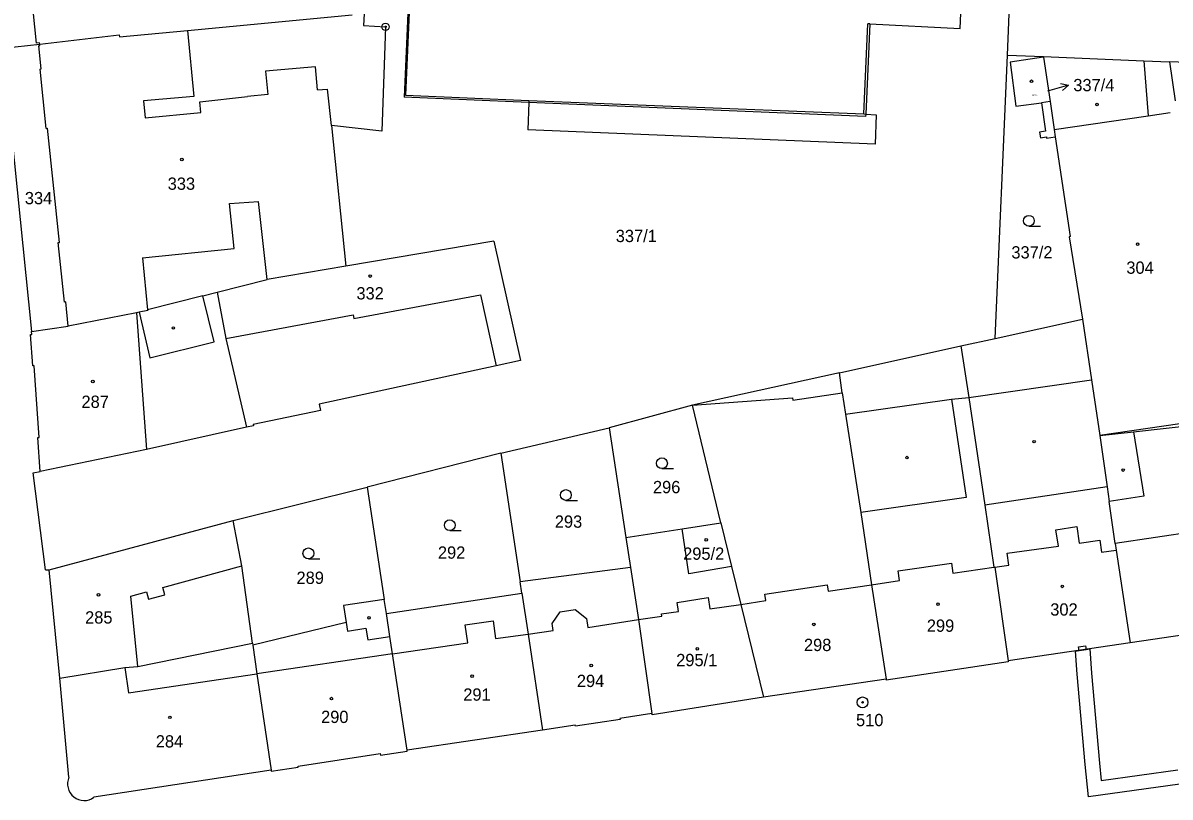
# Model space of a CAD drawing. Extents: x -755819 to -753140, y -1169796 to -1166000.
# Drawn here: x -755270 to -755111.2, y -1166447.6 to -1166340.4 of the extents above; entities that cross this region are included whole.
import ezdxf

# ---------------------------------------------------------------- set-up
doc = ezdxf.new("R2010")
doc.units = 0
for name, color, linetype in [('Vrstva 1', 7, 'Continuous'), ('Vrstva 16', 7, 'Continuous'), ('Vrstva 17', 7, 'Continuous'), ('Vrstva 18', 7, 'Continuous'), ('Vrstva 19', 7, 'Continuous'), ('Vrstva 24', 7, 'Continuous'), ('Vrstva 25', 7, 'Continuous'), ('Vrstva 27', 7, 'Continuous'), ('Vrstva 4', 7, 'Continuous')]:
    doc.layers.add(name, color=color, linetype=linetype)

msp = doc.modelspace()

# ---------------------------------------------------------------- linework, layer by layer
at = {"layer": 'Vrstva 1'}
for p, q in [((-755215.01, -1166298.41), (-755217.27, -1166350.66)), ((-755140.28, -1166341.14), (-755138.8, -1166305)), ((-755133.74, -1166344.82), (-755132.21, -1166307.55)), ((-755268.15, -1166343.16), (-755269.07, -1166333.85)), ((-755247.23, -1166341.42), (-755224.47, -1166339.26)), ((-755222.78, -1166339.11), (-755222.87, -1166340.75)), ((-755222.87, -1166340.75), (-755219.83, -1166340.91)), ((-755219.83, -1166340.91), (-755220.33, -1166355.36)), ((-755152.78, -1166340.51), (-755153.36, -1166353)), ((-755152.78, -1166340.51), (-755140.28, -1166341.14)), ((-755267.68, -1166343.33), (-755256.68, -1166342.01)), ((-755256.68, -1166342.01), (-755256.64, -1166342.31)), ((-755256.64, -1166342.31), (-755247.23, -1166341.42)), ((-755272.81, -1166343.86), (-755267.68, -1166343.33)), ((-755272.81, -1166343.86), (-755268.81, -1166383.09)), ((-755267.7, -1166343.11), (-755268.15, -1166343.16)), ((-755267.83, -1166343.53), (-755267.66, -1166343.51)), ((-755267.49, -1166346.75), (-755267.83, -1166343.53)), ((-755267.68, -1166343.33), (-755267.7, -1166343.11)), ((-755267.66, -1166343.51), (-755267.68, -1166343.33)), ((-755135.45, -1166384.05), (-755133.74, -1166344.82)), ((-755133.74, -1166344.82), (-755128.78, -1166345.03)), ((-755128.77, -1166345.11), (-755133.37, -1166345.8)), ((-755133.37, -1166345.8), (-755132.59, -1166351.9)), ((-755128.78, -1166345.03), (-755114.86, -1166345.63)), ((-755128.78, -1166345.03), (-755128.77, -1166345.11)), ((-755128.77, -1166345.11), (-755127.85, -1166351.26)), ((-755114.86, -1166345.63), (-755111.34, -1166345.78)), ((-755111.34, -1166345.78), (-755110.55, -1166351.14)), ((-755057.93, -1166347.84), (-755111.34, -1166345.78)), ((-755267.65, -1166346.77), (-755267.49, -1166346.75)), ((-755266.79, -1166354.98), (-755267.65, -1166346.77)), ((-755200.01, -1166351.38), (-755217.27, -1166350.66)), ((-755153.38, -1166353.33), (-755200.01, -1166351.38)), ((-755132.59, -1166351.9), (-755129.06, -1166351.44)), ((-755127.85, -1166351.26), (-755129.06, -1166351.44)), ((-755129.06, -1166351.44), (-755128.47, -1166355.37)), ((-755153.36, -1166353), (-755153.38, -1166353.33)), ((-755266.79, -1166354.98), (-755266.63, -1166354.96)), ((-755264.97, -1166370.78), (-755266.63, -1166354.96)), ((-755227.33, -1166354.59), (-755225.34, -1166374.04)), ((-755220.33, -1166355.36), (-755227.33, -1166354.59)), ((-755128.47, -1166355.37), (-755129.3, -1166355.49)), ((-755129.3, -1166355.49), (-755129.18, -1166356.28)), ((-755129.18, -1166356.28), (-755128.36, -1166356.16)), ((-755128.36, -1166356.16), (-755128.33, -1166356.32)), ((-755128.33, -1166356.32), (-755127.13, -1166356.14)), ((-755127.13, -1166356.14), (-755125.07, -1166369.95)), ((-755265.13, -1166370.79), (-755264.97, -1166370.78)), ((-755264.26, -1166379.02), (-755265.13, -1166370.79)), ((-755204.85, -1166370.57), (-755225.34, -1166374.04)), ((-755204.85, -1166370.57), (-755201.15, -1166387.13)), ((-755125.07, -1166369.95), (-755125.21, -1166369.98)), ((-755125.21, -1166369.98), (-755123.35, -1166381.38)), ((-755225.34, -1166374.04), (-755236.23, -1166375.88)), ((-755243.15, -1166377.64), (-755236.23, -1166375.88)), ((-755245.11, -1166378.14), (-755243.15, -1166377.64)), ((-755243.15, -1166377.64), (-755241.91, -1166384.09)), ((-755264.1, -1166379), (-755264.26, -1166379.02)), ((-755263.75, -1166382.37), (-755264.1, -1166379)), ((-755245.11, -1166378.14), (-755252.76, -1166380.08)), ((-755254.29, -1166380.5), (-755263.75, -1166382.37)), ((-755253.94, -1166380.44), (-755254.29, -1166380.5)), ((-755252.75, -1166380.2), (-755253.94, -1166380.44)), ((-755252.76, -1166380.08), (-755252.75, -1166380.2)), ((-755268.81, -1166383.09), (-755263.75, -1166382.37)), ((-755135.45, -1166384.05), (-755123.35, -1166381.38)), ((-755123.35, -1166381.38), (-755122.12, -1166389.81)), ((-755268.96, -1166383.53), (-755268.77, -1166383.52)), ((-755268.66, -1166387.86), (-755268.96, -1166383.53)), ((-755268.77, -1166383.52), (-755268.81, -1166383.09)), ((-755140.19, -1166385.1), (-755135.45, -1166384.05)), ((-755241.91, -1166384.09), (-755239.07, -1166396.37)), ((-755157.02, -1166388.82), (-755140.19, -1166385.1)), ((-755140.19, -1166385.1), (-755139.11, -1166392.23)), ((-755201.15, -1166387.13), (-755204.52, -1166387.87)), ((-755268.47, -1166387.85), (-755268.66, -1166387.86)), ((-755267.77, -1166397.76), (-755268.47, -1166387.85)), ((-755204.52, -1166387.87), (-755229.02, -1166393.14)), ((-755157.02, -1166388.82), (-755177.34, -1166393.3)), ((-755156.61, -1166391.6), (-755157.02, -1166388.82)), ((-755122.12, -1166389.81), (-755120.97, -1166397.52)), ((-755156.61, -1166391.6), (-755156.17, -1166394.57)), ((-755229.02, -1166393.14), (-755228.83, -1166394.03)), ((-755177.34, -1166393.3), (-755188.89, -1166396.46)), ((-755173.44, -1166409.61), (-755177.34, -1166393.3)), ((-755139.11, -1166392.23), (-755136.9, -1166407.17)), ((-755228.83, -1166394.03), (-755238.14, -1166396)), ((-755156.17, -1166394.57), (-755154.07, -1166408.15)), ((-755239.07, -1166396.37), (-755252.9, -1166399.44)), ((-755238.1, -1166396.16), (-755239.07, -1166396.37)), ((-755238.14, -1166396), (-755238.1, -1166396.16)), ((-755203.87, -1166399.94), (-755188.89, -1166396.46)), ((-755188.89, -1166396.46), (-755186.55, -1166411.62)), ((-755116.29, -1166396.98), (-755103.99, -1166395.58)), ((-755267.96, -1166397.77), (-755267.77, -1166397.76)), ((-755267.63, -1166402.49), (-755267.96, -1166397.77)), ((-755120.97, -1166397.52), (-755116.29, -1166396.98)), ((-755120.97, -1166397.52), (-755119.94, -1166404.62)), ((-755252.9, -1166399.44), (-755267.63, -1166402.49)), ((-755203.87, -1166399.94), (-755222.36, -1166404.66)), ((-755203.87, -1166399.94), (-755201.19, -1166417.75)), ((-755268.61, -1166402.68), (-755267.63, -1166402.49)), ((-755266.91, -1166416.12), (-755268.61, -1166402.68)), ((-755240.9, -1166409.28), (-755222.36, -1166404.66)), ((-755222.36, -1166404.66), (-755220, -1166420.21)), ((-755119.94, -1166404.62), (-755119.66, -1166406.62)), ((-755136.9, -1166407.17), (-755135.64, -1166415.75)), ((-755118.84, -1166412.47), (-755119.66, -1166406.62)), ((-755266.38, -1166416.08), (-755240.9, -1166409.28)), ((-755239.73, -1166415.57), (-755240.9, -1166409.28)), ((-755154.07, -1166408.15), (-755152.55, -1166418.17)), ((-755186.55, -1166411.62), (-755178.78, -1166410.41)), ((-755178.78, -1166410.41), (-755173.44, -1166409.61)), ((-755173.44, -1166409.61), (-755171.96, -1166415.64)), ((-755186.55, -1166411.62), (-755185.92, -1166415.76)), ((-755118.84, -1166412.47), (-755118.71, -1166413.37)), ((-755118.71, -1166413.37), (-755116.78, -1166426.22)), ((-755238.24, -1166426.24), (-755239.73, -1166415.57)), ((-755185.92, -1166415.76), (-755201.19, -1166417.75)), ((-755185.92, -1166415.76), (-755184.82, -1166423)), ((-755171.96, -1166415.64), (-755170.66, -1166420.89)), ((-755135.64, -1166415.75), (-755135.48, -1166415.72)), ((-755135.48, -1166415.72), (-755133.67, -1166428.72)), ((-755266.91, -1166416.12), (-755266.38, -1166416.08)), ((-755264.92, -1166431.08), (-755266.38, -1166416.08)), ((-755200.95, -1166419.32), (-755201.19, -1166417.75)), ((-755152.55, -1166418.17), (-755150.56, -1166431.23)), ((-755220, -1166420.21), (-755225.63, -1166421.03)), ((-755219.7, -1166422.16), (-755220, -1166420.21)), ((-755219.7, -1166422.16), (-755200.95, -1166419.32)), ((-755200.95, -1166419.32), (-755200.09, -1166425.02)), ((-755179.45, -1166420.61), (-755175.17, -1166419.94)), ((-755175.17, -1166419.94), (-755174.94, -1166421.52)), ((-755225.63, -1166421.03), (-755225.27, -1166423.38)), ((-755219.22, -1166425.35), (-755219.7, -1166422.16)), ((-755181.64, -1166422.2), (-755179.27, -1166421.85)), ((-755179.27, -1166421.85), (-755179.45, -1166420.61)), ((-755174.94, -1166421.52), (-755170.66, -1166420.89)), ((-755170.66, -1166420.89), (-755167.53, -1166433.74)), ((-755225.27, -1166423.38), (-755238.21, -1166426.54)), ((-755184.82, -1166423), (-755181.59, -1166422.5)), ((-755184.82, -1166423), (-755182.97, -1166436.01)), ((-755181.59, -1166422.5), (-755181.64, -1166422.2)), ((-755099.88, -1166423.71), (-755116.78, -1166426.22)), ((-755218.87, -1166427.71), (-755219.22, -1166425.35)), ((-755200.09, -1166425.02), (-755198.1, -1166438.29)), ((-755254.13, -1166429.47), (-755238.24, -1166426.24)), ((-755238.24, -1166426.24), (-755238.21, -1166426.54)), ((-755238.21, -1166426.54), (-755237.66, -1166430.5)), ((-755116.78, -1166426.22), (-755133.67, -1166428.72)), ((-755216.85, -1166441.05), (-755218.87, -1166427.71)), ((-755264.92, -1166431.08), (-755255.89, -1166429.64)), ((-755255.89, -1166429.64), (-755254.13, -1166429.47)), ((-755133.65, -1166428.86), (-755150.55, -1166431.36)), ((-755133.67, -1166428.72), (-755133.65, -1166428.86)), ((-755263.64, -1166444.83), (-755264.92, -1166431.08)), ((-755237.66, -1166430.5), (-755235.67, -1166443.82)), ((-755150.56, -1166431.23), (-755167.53, -1166433.74)), ((-755150.56, -1166431.23), (-755150.55, -1166431.36)), ((-755167.53, -1166433.74), (-755182.93, -1166436.2)), ((-755182.97, -1166436.01), (-755187.38, -1166436.67)), ((-755182.93, -1166436.2), (-755182.97, -1166436.01)), ((-755193.58, -1166437.61), (-755198.1, -1166438.29)), ((-755193.56, -1166437.76), (-755193.58, -1166437.61)), ((-755187.35, -1166436.83), (-755193.56, -1166437.76)), ((-755187.38, -1166436.67), (-755187.35, -1166436.83)), ((-755198.1, -1166438.29), (-755216.85, -1166441.05)), ((-755220.54, -1166441.76), (-755216.82, -1166441.22)), ((-755216.82, -1166441.22), (-755216.85, -1166441.05)), ((-755231.93, -1166443.28), (-755220.58, -1166441.52)), ((-755220.58, -1166441.52), (-755220.54, -1166441.76)), ((-755235.67, -1166443.82), (-755260.18, -1166447.6)), ((-755235.67, -1166443.82), (-755235.64, -1166443.99)), ((-755235.64, -1166443.99), (-755231.9, -1166443.44)), ((-755231.9, -1166443.44), (-755231.93, -1166443.28))]:
    msp.add_line(p, q, dxfattribs=at)
msp.add_arc((-755261.55, -1166445.76), 2.29, 156.031, 306.6091, dxfattribs=at)
at = {"layer": 'Vrstva 16'}
msp.add_line((-755125.32, -1166348.97), (-755128.19, -1166349.83), dxfattribs=at)
msp.add_lwpolyline([(-755126.42, -1166348.78), (-755125.32, -1166348.97), (-755126.13, -1166349.74)], dxfattribs=at)
at = {"layer": 'Vrstva 24'}
for centre, radius in [((-755219.83, -1166340.91), 0.5), ((-755219.83, -1166340.91), 0.1), ((-755153.81, -1166434.45), 0.75), ((-755153.81, -1166434.45), 0.1)]:
    msp.add_circle(centre, radius, dxfattribs=at)
at = {"layer": 'Vrstva 25'}
for p, q in [((-755130.79, -1166368.52), (-755129.19, -1166368.52)), ((-755181.57, -1166402.09), (-755179.97, -1166402.09)), ((-755194.87, -1166406.49), (-755193.27, -1166406.49)), ((-755210.94, -1166410.67), (-755209.34, -1166410.67)), ((-755230.51, -1166414.57), (-755228.91, -1166414.57))]:
    msp.add_line(p, q, dxfattribs=at)
for centre, radius in [((-755130.43, -1166348.45), 0.175), ((-755121.36, -1166351.67), 0.175), ((-755248.01, -1166359.28), 0.175), ((-755130.79, -1166367.77), 0.75), ((-755115.74, -1166371), 0.175), ((-755221.96, -1166375.43), 0.175), ((-755249.19, -1166382.61), 0.175), ((-755260.34, -1166390.03), 0.175), ((-755130.07, -1166398.36), 0.175), ((-755181.57, -1166401.34), 0.75), ((-755147.66, -1166400.56), 0.175), ((-755117.75, -1166402.29), 0.175), ((-755194.87, -1166405.74), 0.75), ((-755210.94, -1166409.92), 0.75), ((-755175.44, -1166411.95), 0.175), ((-755230.51, -1166413.82), 0.75), ((-755126.16, -1166418.4), 0.175), ((-755259.56, -1166419.56), 0.175), ((-755143.36, -1166420.85), 0.175), ((-755222.11, -1166422.75), 0.175), ((-755160.55, -1166423.66), 0.175), ((-755176.68, -1166427.04), 0.175), ((-755191.36, -1166429.34), 0.175), ((-755207.85, -1166430.83), 0.175), ((-755227.32, -1166433.93), 0.175), ((-755249.67, -1166436.52), 0.175)]:
    msp.add_circle(centre, radius, dxfattribs=at)
at = {"layer": 'Vrstva 27'}
for p, q in [((-755123.93, -1166426.77), (-755122.94, -1166426.63)), ((-755123.85, -1166427.27), (-755123.93, -1166426.77)), ((-755122.94, -1166426.63), (-755122.86, -1166427.12)), ((-755124.34, -1166427.34), (-755123.85, -1166427.27)), ((-755124.1, -1166430.56), (-755124.34, -1166427.34)), ((-755123.85, -1166427.27), (-755122.86, -1166427.12)), ((-755122.86, -1166427.12), (-755123.85, -1166427.27)), ((-755122.86, -1166427.12), (-755122.36, -1166427.05)), ((-755122.36, -1166427.05), (-755122.1, -1166430.4)), ((-755123.02, -1166443.05), (-755124.1, -1166430.56)), ((-755122.1, -1166430.4), (-755121.02, -1166442.85)), ((-755122.53, -1166447.53), (-755123.02, -1166443.05)), ((-755121.02, -1166442.85), (-755120.77, -1166445.27)), ((-755120.77, -1166445.27), (-755110.17, -1166443.79)), ((-755109.89, -1166445.77), (-755122.53, -1166447.53))]:
    msp.add_line(p, q, dxfattribs=at)
at = {"layer": 'Vrstva 4'}
for p, q in [((-755214.75, -1166298.72), (-755217.08, -1166350.36)), ((-755153.62, -1166352.98), (-755153.08, -1166340.5)), ((-755152.78, -1166340.51), (-755153.08, -1166340.5)), ((-755247.23, -1166341.42), (-755246.36, -1166350.58)), ((-755114.86, -1166345.63), (-755114.29, -1166353.22)), ((-755229.52, -1166346.44), (-755236.43, -1166347.07)), ((-755236.43, -1166347.07), (-755236.14, -1166350.29)), ((-755229.23, -1166349.66), (-755229.52, -1166346.44)), ((-755246.36, -1166350.58), (-755253.31, -1166351.17)), ((-755245.51, -1166351.28), (-755238.95, -1166350.55)), ((-755236.14, -1166350.29), (-755238.95, -1166350.55)), ((-755229.23, -1166349.66), (-755227.84, -1166349.56)), ((-755227.33, -1166354.59), (-755227.84, -1166349.56)), ((-755217.08, -1166350.36), (-755200, -1166351.1)), ((-755253.31, -1166351.17), (-755253.08, -1166353.52)), ((-755245.38, -1166352.76), (-755245.51, -1166351.28)), ((-755200.01, -1166351.38), (-755200.14, -1166355.16)), ((-755200, -1166351.1), (-755200.01, -1166351.38)), ((-755200, -1166351.1), (-755153.62, -1166352.98)), ((-755127.85, -1166351.26), (-755127.27, -1166355.15)), ((-755253.08, -1166353.52), (-755245.38, -1166352.76)), ((-755153.62, -1166352.98), (-755153.36, -1166353)), ((-755153.36, -1166353), (-755151.91, -1166353.12)), ((-755151.91, -1166353.12), (-755152.08, -1166357.17)), ((-755127.27, -1166355.15), (-755114.29, -1166353.22)), ((-755114.29, -1166353.22), (-755111.23, -1166352.76)), ((-755152.08, -1166357.17), (-755200.14, -1166355.16)), ((-755127.27, -1166355.15), (-755127.13, -1166356.14)), ((-755241.43, -1166365.39), (-755237.39, -1166365.08)), ((-755240.79, -1166371.62), (-755241.43, -1166365.39)), ((-755236.23, -1166375.88), (-755237.39, -1166365.08)), ((-755253.48, -1166372.9), (-755240.79, -1166371.62)), ((-755253.48, -1166372.9), (-755252.76, -1166380.08)), ((-755243.55, -1166384.51), (-755245.11, -1166378.14)), ((-755224.21, -1166381.31), (-755206.67, -1166378.03)), ((-755206.67, -1166378.03), (-755204.52, -1166387.87)), ((-755254.29, -1166380.5), (-755252.9, -1166399.44)), ((-755253.94, -1166380.44), (-755252.45, -1166386.74)), ((-755241.91, -1166384.09), (-755224.3, -1166380.81)), ((-755224.3, -1166380.81), (-755224.21, -1166381.31)), ((-755252.45, -1166386.74), (-755243.55, -1166384.51)), ((-755139.11, -1166392.23), (-755122.12, -1166389.81)), ((-755163.46, -1166392.62), (-755156.61, -1166391.6)), ((-755177.34, -1166393.3), (-755163.51, -1166392.28)), ((-755163.51, -1166392.28), (-755163.46, -1166392.62)), ((-755156.17, -1166394.57), (-755141.48, -1166392.48)), ((-755141.48, -1166392.48), (-755139.11, -1166392.23)), ((-755141.48, -1166392.48), (-755139.47, -1166406.09)), ((-755104.93, -1166395.14), (-755120.97, -1166397.52)), ((-755116.29, -1166396.98), (-755114.9, -1166405.88)), ((-755119.94, -1166404.62), (-755136.9, -1166407.17)), ((-755139.47, -1166406.09), (-755154.07, -1166408.15)), ((-755114.9, -1166405.88), (-755119.66, -1166406.62)), ((-755177.87, -1166416.67), (-755178.78, -1166410.41)), ((-755127.04, -1166410.55), (-755124.15, -1166410.1)), ((-755126.71, -1166412.81), (-755127.04, -1166410.55)), ((-755124.15, -1166410.1), (-755123.82, -1166412.41)), ((-755101.88, -1166409.91), (-755118.84, -1166412.47)), ((-755123.82, -1166412.41), (-755120.98, -1166412.01)), ((-755120.98, -1166412.01), (-755120.75, -1166413.66)), ((-755133.81, -1166413.81), (-755126.71, -1166412.81)), ((-755133.58, -1166415.47), (-755133.81, -1166413.81)), ((-755120.75, -1166413.66), (-755118.71, -1166413.37)), ((-755250.63, -1166418.54), (-755239.73, -1166415.57)), ((-755171.96, -1166415.64), (-755177.87, -1166416.67)), ((-755148.88, -1166416.23), (-755141.49, -1166415.18)), ((-755141.49, -1166415.18), (-755141.3, -1166416.55)), ((-755141.3, -1166416.55), (-755135.64, -1166415.75)), ((-755135.48, -1166415.72), (-755133.58, -1166415.47)), ((-755148.69, -1166417.6), (-755148.88, -1166416.23)), ((-755250.36, -1166419.55), (-755250.63, -1166418.54)), ((-755167.33, -1166419.48), (-755158.7, -1166418.18)), ((-755158.7, -1166418.18), (-755158.56, -1166419.07)), ((-755158.56, -1166419.07), (-755152.55, -1166418.17)), ((-755152.55, -1166418.17), (-755148.69, -1166417.6)), ((-755255.08, -1166419.76), (-755252.92, -1166419.17)), ((-755254.13, -1166429.47), (-755255.08, -1166419.76)), ((-755252.92, -1166419.17), (-755252.65, -1166420.16)), ((-755252.65, -1166420.16), (-755250.36, -1166419.55)), ((-755170.66, -1166420.89), (-755167.19, -1166420.37)), ((-755167.19, -1166420.37), (-755167.33, -1166419.48)), ((-755196.78, -1166423.51), (-755195.64, -1166421.92)), ((-755195.64, -1166421.92), (-755193.59, -1166421.6)), ((-755193.59, -1166421.6), (-755192.03, -1166422.82)), ((-755225.27, -1166423.38), (-755225.08, -1166424.58)), ((-755208.82, -1166423.72), (-755204.93, -1166423.14)), ((-755208.45, -1166426.21), (-755208.82, -1166423.72)), ((-755204.93, -1166423.14), (-755204.59, -1166425.63)), ((-755196.63, -1166424.48), (-755196.78, -1166423.51)), ((-755192.03, -1166422.82), (-755191.83, -1166424.08)), ((-755191.83, -1166424.08), (-755184.82, -1166423)), ((-755225.08, -1166424.58), (-755222.57, -1166424.2)), ((-755222.57, -1166424.2), (-755222.3, -1166425.8)), ((-755222.3, -1166425.8), (-755219.22, -1166425.35)), ((-755204.59, -1166425.63), (-755200.09, -1166425.02)), ((-755200.09, -1166425.02), (-755196.63, -1166424.48)), ((-755218.87, -1166427.71), (-755208.45, -1166426.21)), ((-755218.87, -1166427.71), (-755237.66, -1166430.5)), ((-755255.89, -1166429.64), (-755255.42, -1166433.15)), ((-755255.42, -1166433.15), (-755237.66, -1166430.5))]:
    msp.add_line(p, q, dxfattribs=at)

# ---------------------------------------------------------------- texts
at = {"layer": 'Vrstva 16'}
msp.add_text('337/4', height=1.7, dxfattribs=at).set_placement((-755124.64, -1166349.83))
at = {"layer": 'Vrstva 17'}
msp.add_text('510', height=1.7, dxfattribs=at).set_placement((-755154.71, -1166437.75))
at = {"layer": 'Vrstva 18'}
for s, p in [('334', (-755269.75, -1166365.48)), ('337/1', (-755187.97, -1166370.72)), ('337/2', (-755133.21, -1166372.99)), ('296', (-755182.82, -1166405.49)), ('293', (-755196.4, -1166410.27)), ('292', (-755212.58, -1166414.56)), ('289', (-755232.15, -1166418.05))]:
    msp.add_text(s, height=1.7, dxfattribs=at).set_placement(p)
at = {"layer": 'Vrstva 19'}
for s, height, p in [('337/4', 0.2, (-755130.32, -1166350.47)), ('333', 1.7, (-755249.98, -1166363.48)), ('304', 1.7, (-755117.3, -1166375.11)), ('332', 1.7, (-755223.86, -1166378.66)), ('287', 1.7, (-755261.91, -1166393.68)), ('295/2', 1.7, (-755178.64, -1166414.71)), ('285', 1.7, (-755261.41, -1166423.54)), ('302', 1.7, (-755127.83, -1166422.44)), ('299', 1.7, (-755144.91, -1166424.68)), ('298', 1.7, (-755161.92, -1166427.35)), ('295/1', 1.7, (-755179.6, -1166429.44)), ('294', 1.7, (-755193.35, -1166432.33)), ('291', 1.7, (-755209.07, -1166434.22)), ('290', 1.7, (-755228.75, -1166437.31)), ('284', 1.7, (-755251.63, -1166440.7))]:
    msp.add_text(s, height=height, dxfattribs=at).set_placement(p)

doc.saveas('drawing.dxf')
